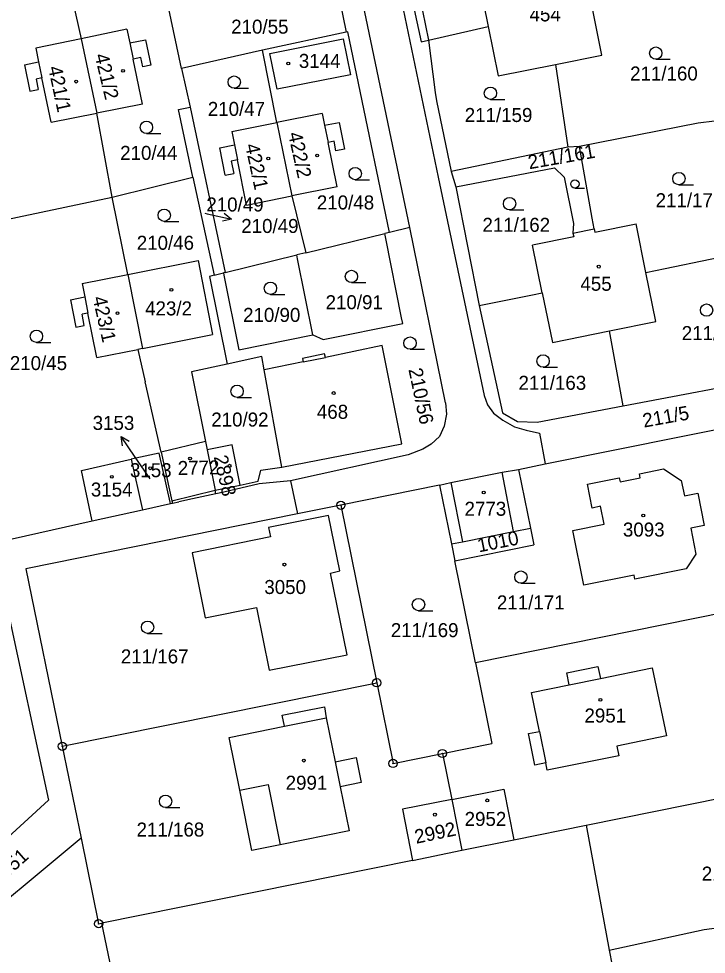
# Model space of a CAD drawing. Extents: x -735249 to -729401, y -1124843 to -1121828.
# Drawn here: x -733271.1 to -733187.6, y -1123483.1 to -1123369.5 of the extents above; entities that cross this region are included whole.
import ezdxf

# ---------------------------------------------------------------- set-up
doc = ezdxf.new("R2010")
doc.units = 0
for name, color, linetype in [('Vrstva 1', 7, 'Continuous'), ('Vrstva 16', 7, 'Continuous'), ('Vrstva 18', 7, 'Continuous'), ('Vrstva 19', 7, 'Continuous'), ('Vrstva 25', 7, 'Continuous'), ('Vrstva 4', 7, 'Continuous')]:
    doc.layers.add(name, color=color, linetype=linetype)

msp = doc.modelspace()

# ---------------------------------------------------------------- linework, layer by layer
at = {"layer": 'Vrstva 1'}
for points in [[(-733223.61, -1123394.81), (-733234.22, -1123344.02)], [(-733235.04, -1123352.8), (-733231.34, -1123371.07)], [(-733224.62, -1123356), (-733221.34, -1123372.07)], [(-733224.96, -1123359.52), (-733222.24, -1123372.28)], [(-733251.33, -1123375.49), (-733254.13, -1123362.32)], [(-733265.15, -1123364.48), (-733263.49, -1123371.88)], [(-733215.26, -1123364.59), (-733214.11, -1123370.42)], [(-733224.62, -1123367.34), (-733220.18, -1123388.69)], [(-733200.3, -1123373.87), (-733201.41, -1123368.23)], [(-733221.34, -1123372.07), (-733214.11, -1123370.42)], [(-733214.11, -1123370.42), (-733212.86, -1123376.41)], [(-733257.95, -1123370.73), (-733263.49, -1123371.88)], [(-733257.95, -1123370.73), (-733257.6, -1123372.4)], [(-733231.34, -1123371.07), (-733241.48, -1123373.29)], [(-733231.15, -1123371.03), (-733231.34, -1123371.07)], [(-733229.84, -1123377.3), (-733231.15, -1123371.03)], [(-733263.49, -1123371.88), (-733269.02, -1123373.04)], [(-733263.49, -1123371.88), (-733261.6, -1123380.94)], [(-733257.6, -1123372.4), (-733255.69, -1123372)], [(-733255.69, -1123372), (-733255.05, -1123375.1)], [(-733240.59, -1123373.69), (-733231.69, -1123371.88)], [(-733231.69, -1123371.88), (-733230.81, -1123376.27)], [(-733222.24, -1123372.28), (-733221.34, -1123372.07)], [(-733221.34, -1123372.07), (-733220.54, -1123378.42)], [(-733269.02, -1123373.04), (-733268.68, -1123374.68)], [(-733241.48, -1123373.29), (-733251.33, -1123375.49)], [(-733239.74, -1123382.07), (-733241.48, -1123373.29)], [(-733239.72, -1123378.03), (-733240.59, -1123373.69)], [(-733205.92, -1123375.01), (-733200.3, -1123373.87)], [(-733270.4, -1123375.04), (-733268.68, -1123374.68)], [(-733270.4, -1123375.04), (-733269.73, -1123378.27)], [(-733256.27, -1123374.18), (-733257.19, -1123374.38)], [(-733256.05, -1123379.83), (-733257.19, -1123374.38)], [(-733256.03, -1123375.31), (-733256.27, -1123374.18)], [(-733255.05, -1123375.1), (-733256.03, -1123375.31)], [(-733212.86, -1123376.41), (-733205.92, -1123375.01)], [(-733205.92, -1123375.01), (-733204.41, -1123385.07)], [(-733251.33, -1123375.49), (-733250.27, -1123380.2)], [(-733230.81, -1123376.27), (-733239.72, -1123378.03)], [(-733268.27, -1123376.63), (-733268.99, -1123376.78)], [(-733268.99, -1123376.78), (-733268.72, -1123378.06)], [(-733267.15, -1123382.04), (-733268.27, -1123376.63)], [(-733226.09, -1123395.43), (-733229.84, -1123377.3)], [(-733269.73, -1123378.27), (-733268.72, -1123378.06)], [(-733220.54, -1123378.42), (-733220.36, -1123379.43)], [(-733220.36, -1123379.43), (-733218.6, -1123388.01)], [(-733267.15, -1123382.04), (-733261.6, -1123380.94)], [(-733256.05, -1123379.83), (-733261.6, -1123380.94)], [(-733259.73, -1123391.15), (-733261.6, -1123380.94)], [(-733251.69, -1123380.5), (-733250.27, -1123380.2)], [(-733249.95, -1123388.72), (-733251.69, -1123380.5)], [(-733250.27, -1123380.2), (-733246.04, -1123400.28)], [(-733245.23, -1123383.17), (-733239.74, -1123382.07)], [(-733234.24, -1123380.97), (-733239.74, -1123382.07)], [(-733239.74, -1123382.07), (-733237.95, -1123390.98)], [(-733234.24, -1123380.97), (-733233.95, -1123382.4)], [(-733233.95, -1123382.4), (-733232.19, -1123382.05)], [(-733232.19, -1123382.05), (-733231.53, -1123385.29)], [(-733184.64, -1123381.65), (-733188.61, -1123382.15)], [(-733245.23, -1123383.17), (-733244.91, -1123384.76)], [(-733188.61, -1123382.15), (-733202.99, -1123384.96)], [(-733232.8, -1123384.32), (-733233.53, -1123384.47)], [(-733232.57, -1123385.5), (-733232.8, -1123384.32)], [(-733246.68, -1123385.12), (-733244.91, -1123384.76)], [(-733246.02, -1123388.45), (-733246.68, -1123385.12)], [(-733232.44, -1123389.88), (-733233.53, -1123384.47)], [(-733231.53, -1123385.29), (-733232.57, -1123385.5)], [(-733204.41, -1123385.07), (-733218.6, -1123388.01)], [(-733202.99, -1123384.96), (-733204.41, -1123385.07)], [(-733201.47, -1123393.69), (-733202.99, -1123384.96)], [(-733244.54, -1123386.61), (-733245.28, -1123386.76)], [(-733243.45, -1123392.09), (-733244.54, -1123386.61)], [(-733245.28, -1123386.76), (-733244.98, -1123388.24)], [(-733218, -1123389.89), (-733206.04, -1123387.58)], [(-733206.04, -1123387.58), (-733204.85, -1123388.71)], [(-733259.73, -1123391.15), (-733249.95, -1123388.72)], [(-733249.95, -1123388.72), (-733247.37, -1123400.62)], [(-733246.02, -1123388.45), (-733244.98, -1123388.24)], [(-733220.18, -1123388.69), (-733214.56, -1123415.23)], [(-733218.6, -1123388.01), (-733218, -1123389.89)], [(-733204.85, -1123388.71), (-733203.75, -1123394.32)], [(-733232.44, -1123389.88), (-733237.95, -1123390.98)], [(-733218, -1123389.89), (-733215.17, -1123404.29)], [(-733279.89, -1123395.4), (-733259.73, -1123391.15)], [(-733257.85, -1123400.52), (-733259.73, -1123391.15)], [(-733243.45, -1123392.09), (-733237.95, -1123390.98)], [(-733237.95, -1123390.98), (-733236.25, -1123397.89)], [(-733203.75, -1123394.32), (-733203.8, -1123395.49)], [(-733201.23, -1123394.96), (-733201.47, -1123393.69)], [(-733201.14, -1123395.4), (-733196.12, -1123394.37)], [(-733194.93, -1123400.26), (-733196.12, -1123394.37)], [(-733236.25, -1123397.89), (-733226.63, -1123395.56)], [(-733226.09, -1123395.43), (-733226.63, -1123395.56)], [(-733226.51, -1123396.15), (-733226.63, -1123395.56)], [(-733223.61, -1123394.81), (-733226.09, -1123395.43)], [(-733219.27, -1123416.1), (-733223.61, -1123394.81)], [(-733203.8, -1123395.49), (-733201.23, -1123394.96)], [(-733203.8, -1123395.49), (-733203.71, -1123395.93)], [(-733201.23, -1123394.96), (-733201.14, -1123395.4)], [(-733224.6, -1123405.78), (-733226.51, -1123396.15)], [(-733203.71, -1123395.93), (-733208.7, -1123396.95)], [(-733236.25, -1123397.89), (-733237.33, -1123398.15)], [(-733207.52, -1123402.74), (-733208.7, -1123396.95)], [(-733192.6, -1123399.78), (-733181.67, -1123397.54)], [(-733257.85, -1123400.52), (-733249.3, -1123398.83)], [(-733249.3, -1123398.83), (-733247.55, -1123407.81)], [(-733246.04, -1123400.28), (-733237.33, -1123398.15)], [(-733237.24, -1123398.62), (-733237.33, -1123398.15)], [(-733235.37, -1123407.85), (-733237.24, -1123398.62)], [(-733194.93, -1123400.26), (-733192.6, -1123399.78)], [(-733193.73, -1123406.22), (-733194.93, -1123400.26)], [(-733263.38, -1123401.62), (-733257.85, -1123400.52)], [(-733257.85, -1123400.52), (-733256.06, -1123409.51)], [(-733247.37, -1123400.62), (-733247.93, -1123400.76)], [(-733247.93, -1123400.76), (-733245.79, -1123411.41)], [(-733247.37, -1123400.62), (-733246.24, -1123400.33)], [(-733246.04, -1123400.28), (-733246.24, -1123400.33)], [(-733246.24, -1123400.33), (-733246.18, -1123400.62)], [(-733246.18, -1123400.62), (-733244.35, -1123409.67)], [(-733263.38, -1123401.62), (-733263.06, -1123403.25)], [(-733264.81, -1123403.59), (-733263.06, -1123403.25)], [(-733264.81, -1123403.59), (-733264.16, -1123406.92)], [(-733215.17, -1123404.29), (-733208.7, -1123402.98)], [(-733208.7, -1123402.98), (-733207.52, -1123402.74)], [(-733207.52, -1123402.74), (-733206.29, -1123408.77)], [(-733215.17, -1123404.29), (-733212.35, -1123417.34)], [(-733262.68, -1123405.22), (-733263.4, -1123405.36)], [(-733263.14, -1123406.72), (-733263.4, -1123405.36)], [(-733261.62, -1123410.62), (-733262.68, -1123405.22)], [(-733224.47, -1123406.47), (-733224.6, -1123405.78)], [(-733264.16, -1123406.92), (-733263.14, -1123406.72)], [(-733234.13, -1123408.43), (-733224.47, -1123406.47)], [(-733199.38, -1123407.38), (-733193.73, -1123406.22)], [(-733256.06, -1123409.51), (-733247.55, -1123407.81)], [(-733244.35, -1123409.67), (-733235.37, -1123407.85)], [(-733235.37, -1123407.85), (-733234.13, -1123408.43)], [(-733206.29, -1123408.77), (-733199.38, -1123407.38)], [(-733197.71, -1123416.46), (-733199.38, -1123407.38)], [(-733226.95, -1123409.15), (-733233.85, -1123410.59)], [(-733224.56, -1123421.09), (-733226.95, -1123409.15)], [(-733261.62, -1123410.62), (-733256.62, -1123409.62)], [(-733256.06, -1123409.51), (-733256.62, -1123409.62)], [(-733256.62, -1123409.62), (-733255.74, -1123413.54)], [(-733233.95, -1123410.15), (-733236.63, -1123410.71)], [(-733233.85, -1123410.59), (-733233.95, -1123410.15)], [(-733245.79, -1123411.41), (-733250.11, -1123412.34)], [(-733241.57, -1123410.5), (-733245.79, -1123411.41)], [(-733241.3, -1123412.12), (-733241.57, -1123410.5)], [(-733236.54, -1123411.15), (-733241.3, -1123412.12)], [(-733236.63, -1123410.71), (-733236.54, -1123411.15)], [(-733250.11, -1123412.34), (-733248.41, -1123420.82)], [(-733239.15, -1123423.93), (-733241.3, -1123412.12)], [(-733253.81, -1123422.1), (-733255.74, -1123413.54)], [(-733197.71, -1123416.46), (-733178.88, -1123412.93)], [(-733219.27, -1123416.1), (-733219.15, -1123417.47)], [(-733214.56, -1123415.23), (-733214.16, -1123416.36)], [(-733214.16, -1123416.36), (-733213.43, -1123417.37)], [(-733208.16, -1123418.45), (-733197.71, -1123416.46)], [(-733219.15, -1123417.47), (-733219.42, -1123418.95)], [(-733213.43, -1123417.37), (-733212.31, -1123418.22)], [(-733212.35, -1123417.34), (-733210.54, -1123418.38)], [(-733212.31, -1123418.22), (-733210.88, -1123419.01)], [(-733210.54, -1123418.38), (-733208.16, -1123418.45)], [(-733219.42, -1123418.95), (-733220, -1123420.19)], [(-733210.88, -1123419.01), (-733209.47, -1123419.42)], [(-733209.47, -1123419.42), (-733207.87, -1123419.79)], [(-733207.16, -1123423.53), (-733181.99, -1123418.45)], [(-733220, -1123420.19), (-733221.02, -1123421.15)], [(-733207.87, -1123419.79), (-733207.16, -1123423.53)], [(-733248.41, -1123420.82), (-733253.81, -1123422.1)], [(-733248.41, -1123420.82), (-733248.21, -1123421.82)], [(-733245.16, -1123421.21), (-733248.21, -1123421.82)], [(-733248.21, -1123421.82), (-733247.23, -1123426.7)], [(-733244.22, -1123426.11), (-733245.16, -1123421.21)], [(-733239.15, -1123423.93), (-733224.56, -1123421.09)], [(-733222.02, -1123421.72), (-733223.8, -1123422.42)], [(-733221.02, -1123421.15), (-733222.02, -1123421.72)], [(-733263.45, -1123424.34), (-733257.42, -1123422.97)], [(-733254.05, -1123422.21), (-733257.42, -1123422.97)], [(-733257.42, -1123422.97), (-733256.1, -1123428.93)], [(-733252.7, -1123428.16), (-733254.05, -1123422.21)], [(-733253.81, -1123422.1), (-733252.49, -1123428)], [(-733223.8, -1123422.42), (-733238.09, -1123425.58)], [(-733241.69, -1123424.28), (-733239.15, -1123423.93)], [(-733210.41, -1123424.19), (-733207.16, -1123423.53)], [(-733262.22, -1123430.3), (-733263.45, -1123424.34)], [(-733242, -1123425.62), (-733241.69, -1123424.28)], [(-733218.61, -1123425.78), (-733212.39, -1123424.53)], [(-733212.39, -1123424.53), (-733210.41, -1123424.19)], [(-733210.41, -1123424.19), (-733208.95, -1123431.34)], [(-733202.05, -1123426), (-733198.17, -1123425.22)], [(-733198.17, -1123425.22), (-733198.07, -1123425.71)], [(-733198.07, -1123425.71), (-733195.62, -1123425.22)], [(-733195.72, -1123424.73), (-733192.79, -1123424.14)], [(-733195.62, -1123425.22), (-733195.72, -1123424.73)], [(-733192.79, -1123424.14), (-733190.64, -1123425.55)], [(-733247.23, -1123426.7), (-733244.22, -1123426.11)], [(-733241.91, -1123425.96), (-733246.17, -1123426.95)], [(-733244.22, -1123426.11), (-733242, -1123425.62)], [(-733238.09, -1123425.58), (-733241.91, -1123425.96)], [(-733238.09, -1123425.58), (-733237.24, -1123429.61)], [(-733220.01, -1123426.12), (-733231.98, -1123428.55)], [(-733220.01, -1123426.12), (-733218.61, -1123425.78)], [(-733220.01, -1123426.12), (-733218.55, -1123433.25)], [(-733201.47, -1123428.89), (-733202.05, -1123426)], [(-733190.64, -1123425.55), (-733190.27, -1123427.42)], [(-733247.14, -1123427.16), (-733249.98, -1123427.77)], [(-733247.14, -1123427.16), (-733247.23, -1123426.7)], [(-733246.17, -1123426.95), (-733247.14, -1123427.16)], [(-733190.27, -1123427.42), (-733188.65, -1123427.09)], [(-733188.65, -1123427.09), (-733187.87, -1123431)], [(-733256.06, -1123429.1), (-733252.66, -1123428.34)], [(-733252.66, -1123428.34), (-733252.7, -1123428.16)], [(-733252.66, -1123428.34), (-733252.42, -1123428.29)], [(-733252.49, -1123428), (-733252.42, -1123428.29)], [(-733252.42, -1123428.29), (-733251.64, -1123428.12)], [(-733249.98, -1123427.77), (-733251.64, -1123428.12)], [(-733231.98, -1123428.55), (-733237.24, -1123429.61)], [(-733231.98, -1123428.55), (-733227.62, -1123450.11)], [(-733237.24, -1123429.61), (-733270.21, -1123436.28)], [(-733262.19, -1123430.46), (-733256.06, -1123429.1)], [(-733256.1, -1123428.93), (-733256.06, -1123429.1)], [(-733233.48, -1123429.78), (-733240.76, -1123431.24)], [(-733232.12, -1123436.5), (-733233.48, -1123429.78)], [(-733200.45, -1123428.68), (-733201.47, -1123428.89)], [(-733200.01, -1123430.84), (-733200.45, -1123428.68)], [(-733271.9, -1123432.61), (-733262.19, -1123430.46)], [(-733262.19, -1123430.46), (-733262.22, -1123430.3)], [(-733203.8, -1123431.6), (-733200.01, -1123430.84)], [(-733240.76, -1123431.24), (-733240.54, -1123432.39)], [(-733217.19, -1123432.98), (-733211, -1123431.75)], [(-733211, -1123431.75), (-733208.95, -1123431.34)], [(-733208.95, -1123431.34), (-733208.56, -1123433.35)], [(-733202.46, -1123438.25), (-733203.8, -1123431.6)], [(-733187.87, -1123431), (-733189.49, -1123431.34)], [(-733189.49, -1123431.34), (-733188.86, -1123434.5)], [(-733240.54, -1123432.39), (-733250.05, -1123434.31)], [(-733218.55, -1123433.25), (-733217.19, -1123432.98)], [(-733250.05, -1123434.31), (-733248.45, -1123442.22)], [(-733218.55, -1123433.25), (-733218.15, -1123435.29)], [(-733218.15, -1123435.29), (-733208.56, -1123433.35)], [(-733215.64, -1123447.69), (-733218.15, -1123435.29)], [(-733188.86, -1123434.5), (-733190.04, -1123436.26)], [(-733270.21, -1123436.28), (-733265.8, -1123457.83)], [(-733233.23, -1123436.79), (-733232.12, -1123436.5)], [(-733190.04, -1123436.26), (-733196.28, -1123437.51)], [(-733231.23, -1123446.7), (-733233.23, -1123436.79)], [(-733196.38, -1123437.03), (-733202.46, -1123438.25)], [(-733196.28, -1123437.51), (-733196.38, -1123437.03)], [(-733177.57, -1123440), (-733215.64, -1123447.69)], [(-733272.52, -1123440.8), (-733267.49, -1123464.39)], [(-733248.45, -1123442.22), (-733242.21, -1123440.96)], [(-733242.21, -1123440.96), (-733240.67, -1123448.59)], [(-733240.67, -1123448.59), (-733231.23, -1123446.7)], [(-733215.64, -1123447.69), (-733213.66, -1123457.49)], [(-733204.56, -1123448.9), (-733200.77, -1123448.13)], [(-733204.27, -1123450.37), (-733204.56, -1123448.9)], [(-733200.77, -1123448.13), (-733200.47, -1123449.6)], [(-733200.47, -1123449.6), (-733194.17, -1123448.31)], [(-733194.17, -1123448.31), (-733192.45, -1123456.56)], [(-733265.8, -1123457.83), (-733227.62, -1123450.11)], [(-733227.62, -1123450.11), (-733225.64, -1123459.91)], [(-733208.82, -1123451.3), (-733204.27, -1123450.37)], [(-733207.87, -1123456.01), (-733208.82, -1123451.3)], [(-733239.11, -1123454.03), (-733233.95, -1123453.02)], [(-733233.95, -1123453.02), (-733233.75, -1123454.36)], [(-733238.84, -1123455.39), (-733239.11, -1123454.03)], [(-733233.75, -1123454.36), (-733232.68, -1123459.7)], [(-733245.54, -1123456.74), (-733238.84, -1123455.39)], [(-733244.25, -1123463.16), (-733245.54, -1123456.74)], [(-733209.19, -1123456.28), (-733207.87, -1123456.01)], [(-733208.42, -1123460.1), (-733209.19, -1123456.28)], [(-733192.45, -1123456.56), (-733198.46, -1123457.8)], [(-733265.8, -1123457.83), (-733263.51, -1123469)], [(-733219.65, -1123458.7), (-733213.66, -1123457.49)], [(-733198.46, -1123457.8), (-733198.22, -1123458.97)], [(-733232.68, -1123459.7), (-733230.11, -1123459.2)], [(-733230.11, -1123459.2), (-733229.5, -1123462.23)], [(-733225.64, -1123459.91), (-733219.65, -1123458.7)], [(-733219.65, -1123458.7), (-733218.52, -1123464.27)], [(-733198.22, -1123458.97), (-733206.91, -1123460.73)], [(-733207.09, -1123459.83), (-733208.42, -1123460.1)], [(-733206.91, -1123460.73), (-733207.09, -1123459.83)], [(-733202.2, -1123467.42), (-733173.15, -1123461.55)], [(-733229.5, -1123462.23), (-733232.06, -1123462.77)], [(-733242.78, -1123470.49), (-733244.25, -1123463.16)], [(-733232.06, -1123462.77), (-733230.98, -1123468.11)], [(-733218.52, -1123464.27), (-733212.18, -1123463.03)], [(-733212.18, -1123463.03), (-733210.96, -1123469.19)], [(-733279.8, -1123475.65), (-733267.49, -1123464.39)], [(-733218.52, -1123464.27), (-733224.49, -1123465.48)], [(-733218.52, -1123464.27), (-733217.27, -1123470.46)], [(-733224.49, -1123465.48), (-733223.28, -1123471.68)], [(-733230.98, -1123468.11), (-733239.35, -1123469.8)], [(-733210.96, -1123469.19), (-733202.2, -1123467.42)], [(-733202.2, -1123467.42), (-733199.4, -1123482.59)], [(-733263.51, -1123469), (-733278.81, -1123481.71)], [(-733263.51, -1123469), (-733261.39, -1123479.38)], [(-733217.27, -1123470.46), (-733210.96, -1123469.19)], [(-733239.35, -1123469.8), (-733242.78, -1123470.49)], [(-733223.28, -1123471.68), (-733217.27, -1123470.46)], [(-733223.28, -1123471.68), (-733261.01, -1123479.3)], [(-733187.86, -1123480.09), (-733176.81, -1123478.62)], [(-733261.39, -1123479.38), (-733261.01, -1123479.3)], [(-733256.9, -1123498.91), (-733261.01, -1123479.3)], [(-733199.4, -1123482.59), (-733187.86, -1123480.09)], [(-733199.4, -1123482.59), (-733198.32, -1123488.17)]]:
    msp.add_lwpolyline(points, dxfattribs=at)
at = {"layer": 'Vrstva 16'}
for points in [[(-733248.51, -1123393.07), (-733248.2, -1123393.14)], [(-733255.13, -1123425.34), (-733256.95, -1123422.69)]]:
    msp.add_lwpolyline(points, dxfattribs=at)
at = {"layer": 'Vrstva 25'}
for points in [[(-733193.74, -1123374.38), (-733191.99, -1123374.38)], [(-733244.93, -1123377.9), (-733243.18, -1123377.9)], [(-733213.82, -1123379.26), (-733212.07, -1123379.26)], [(-733255.58, -1123383.4), (-733253.83, -1123383.4)], [(-733230.23, -1123389.02), (-733228.48, -1123389.02)], [(-733203.56, -1123390.03), (-733202.387, -1123390.03)], [(-733190.93, -1123389.63), (-733189.18, -1123389.63)], [(-733248.2, -1123393.14), (-733245.27, -1123393.784)], [(-733246.14, -1123393.082), (-733245.27, -1123393.784), (-733246.355, -1123394.057)], [(-733211.5, -1123392.67), (-733209.75, -1123392.67)], [(-733253.42, -1123394.08), (-733251.67, -1123394.08)], [(-733230.69, -1123401.51), (-733228.94, -1123401.51)], [(-733240.53, -1123402.95), (-733238.78, -1123402.95)], [(-733268.94, -1123408.78), (-733267.19, -1123408.78)], [(-733223.58, -1123409.61), (-733221.83, -1123409.61)], [(-733207.43, -1123411.78), (-733205.68, -1123411.78)], [(-733244.58, -1123415.46), (-733242.83, -1123415.46)], [(-733256.95, -1123422.69), (-733258.644, -1123420.215)], [(-733258.492, -1123421.323), (-733258.644, -1123420.215), (-733257.667, -1123420.758)], [(-733210.12, -1123438.02), (-733208.37, -1123438.02)], [(-733222.55, -1123441.36), (-733220.8, -1123441.36)], [(-733255.44, -1123444.12), (-733253.69, -1123444.12)], [(-733253.26, -1123465.26), (-733251.51, -1123465.26)]]:
    msp.add_lwpolyline(points, dxfattribs=at)
for centre, radius in [((-733193.74, -1123373.63), 0.75), ((-733238.36, -1123374.89), 0.175), ((-733258.42, -1123375.78), 0.175), ((-733264.11, -1123377.09), 0.175), ((-733244.93, -1123377.15), 0.75), ((-733213.82, -1123378.51), 0.75), ((-733255.58, -1123382.65), 0.75), ((-733240.79, -1123386.44), 0.175), ((-733234.86, -1123386.07), 0.175), ((-733230.23, -1123388.27), 0.75), ((-733190.93, -1123388.88), 0.75), ((-733203.559, -1123389.528), 0.503), ((-733211.5, -1123391.92), 0.75), ((-733253.42, -1123393.33), 0.75), ((-733230.69, -1123400.76), 0.75), ((-733200.67, -1123399.57), 0.175), ((-733252.55, -1123402.39), 0.175), ((-733240.53, -1123402.2), 0.75), ((-733187.57, -1123404.85), 0.75), ((-733259.1, -1123405.22), 0.175), ((-733268.94, -1123408.03), 0.75), ((-733223.58, -1123408.86), 0.75), ((-733207.43, -1123411.03), 0.75), ((-733244.58, -1123414.71), 0.75), ((-733232.85, -1123414.92), 0.175), ((-733250.29, -1123422.88), 0.175), ((-733255.12, -1123424.06), 0.175), ((-733245.49, -1123423.75), 0.175), ((-733259.79, -1123425.1), 0.175), ((-733214.63, -1123427), 0.175), ((-733231.98, -1123428.55), 0.5), ((-733231.98, -1123428.55), 0.032), ((-733195.26, -1123429.79), 0.175), ((-733238.83, -1123435.76), 0.175), ((-733210.12, -1123437.27), 0.75), ((-733222.55, -1123440.61), 0.75), ((-733255.44, -1123443.37), 0.75), ((-733227.62, -1123450.11), 0.5), ((-733227.62, -1123450.11), 0.032), ((-733200.47, -1123452.18), 0.175), ((-733265.8, -1123457.83), 0.5), ((-733265.8, -1123457.83), 0.032), ((-733219.65, -1123458.7), 0.5), ((-733219.65, -1123458.7), 0.032), ((-733236.47, -1123459.56), 0.175), ((-733225.64, -1123459.91), 0.5), ((-733225.64, -1123459.91), 0.032), ((-733253.26, -1123464.51), 0.75), ((-733214.2, -1123464.4), 0.175), ((-733220.56, -1123466.13), 0.175), ((-733261.39, -1123479.38), 0.5), ((-733261.39, -1123479.38), 0.032)]:
    msp.add_circle(centre, radius, dxfattribs=at)
at = {"layer": 'Vrstva 4'}
for points in [[(-733257.6, -1123372.4), (-733257.19, -1123374.38)], [(-733268.68, -1123374.68), (-733268.27, -1123376.63)], [(-733233.95, -1123382.4), (-733233.53, -1123384.47)], [(-733244.91, -1123384.76), (-733244.54, -1123386.61)], [(-733263.06, -1123403.25), (-733262.68, -1123405.22)], [(-733236.54, -1123411.15), (-733233.85, -1123410.59)], [(-733211, -1123431.75), (-733212.39, -1123424.53)], [(-733218.61, -1123425.78), (-733217.19, -1123432.98)], [(-733252.49, -1123428), (-733247.23, -1123426.7)], [(-733204.27, -1123450.37), (-733200.47, -1123449.6)], [(-733238.84, -1123455.39), (-733233.75, -1123454.36)], [(-733207.87, -1123456.01), (-733207.09, -1123459.83)], [(-733232.68, -1123459.7), (-733232.06, -1123462.77)], [(-733244.25, -1123463.16), (-733240.82, -1123462.47)], [(-733240.82, -1123462.47), (-733239.35, -1123469.8)]]:
    msp.add_lwpolyline(points, dxfattribs=at)

# ---------------------------------------------------------------- texts
at = {"layer": 'Vrstva 16'}
for s, p in [('210/49', (-733244.07, -1123395.48)), ('3153', (-733262.113, -1123419.4))]:
    msp.add_text(s, height=1.7, dxfattribs=at).set_placement(p)
at = {"layer": 'Vrstva 18'}
for s, p in [('210/55', (-733245.29, -1123371.27)), ('211/160', (-733196.86, -1123376.96)), ('210/47', (-733248.13, -1123381.26)), ('211/159', (-733216.94, -1123382)), ('210/44', (-733258.77, -1123386.6)), ('210/49', (-733248.31, -1123392.87)), ('210/48', (-733234.89, -1123392.62)), ('211/17', (-733193.76, -1123392.35)), ('211/162', (-733214.79, -1123395.34)), ('210/46', (-733256.76, -1123397.52)), ('210/91', (-733233.83, -1123404.74)), ('210/90', (-733243.85, -1123406.28)), ('211/164', (-733190.59, -1123408.49)), ('210/45', (-733272.17, -1123412.13)), ('211/163', (-733210.41, -1123414.53)), ('210/92', (-733247.71, -1123418.99)), ('211/171', (-733213.03, -1123441.2)), ('211/169', (-733225.91, -1123444.57)), ('211/167', (-733258.69, -1123447.76)), ('211/168', (-733256.78, -1123468.79)), ('211/2', (-733188.16, -1123474.14))]:
    msp.add_text(s, height=1.7, dxfattribs=at).set_placement(p)
for s, rotation, p in [('211/161', 10.00008, (-733209.098, -1123387.749)), ('210/56', 282.00224, (-733223.783, -1123412.054)), ('211/5', 10.30008, (-733195.179, -1123419.128)), ('1010', 11.30009, (-733215.224, -1123434.285)), ('210/51', 41.40033, (-733274.973, -1123475.968))]:
    msp.add_text(s, height=1.7, rotation=rotation, dxfattribs=at).set_placement(p)
at = {"layer": 'Vrstva 19'}
for s, p in [('454', (-733209.07, -1123369.78)), ('3144', (-733237.08, -1123375.43)), ('455', (-733202.89, -1123402.5)), ('423/2', (-733255.74, -1123405.49)), ('468', (-733234.89, -1123418.05)), ('3153', (-733257.583, -1123425.14)), ('3154', (-733262.333, -1123427.49)), ('2773', (-733216.96, -1123429.83)), ('3093', (-733197.73, -1123432.35)), ('3050', (-733241.27, -1123439.33)), ('2951', (-733202.4, -1123454.94)), ('2991', (-733238.68, -1123463.1)), ('2952', (-733216.95, -1123467.5))]:
    msp.add_text(s, height=1.7, dxfattribs=at).set_placement(p)
for s, rotation, p in [('421/2', 283.50226, (-733261.889, -1123373.887)), ('421/1', 282.00224, (-733267.533, -1123375.374)), ('422/2', 282.50225, (-733238.402, -1123383.401)), ('422/1', 282.10224, (-733243.613, -1123384.803)), ('423/1', 282.60225, (-733262.132, -1123403.341)), ('2898', 282.60225, (-733247.422, -1123422.661)), ('2772', 1.10001, (-733251.764, -1123424.887)), ('2992', 11.80009, (-733222.836, -1123469.674))]:
    msp.add_text(s, height=1.7, rotation=rotation, dxfattribs=at).set_placement(p)

doc.saveas('drawing.dxf')
